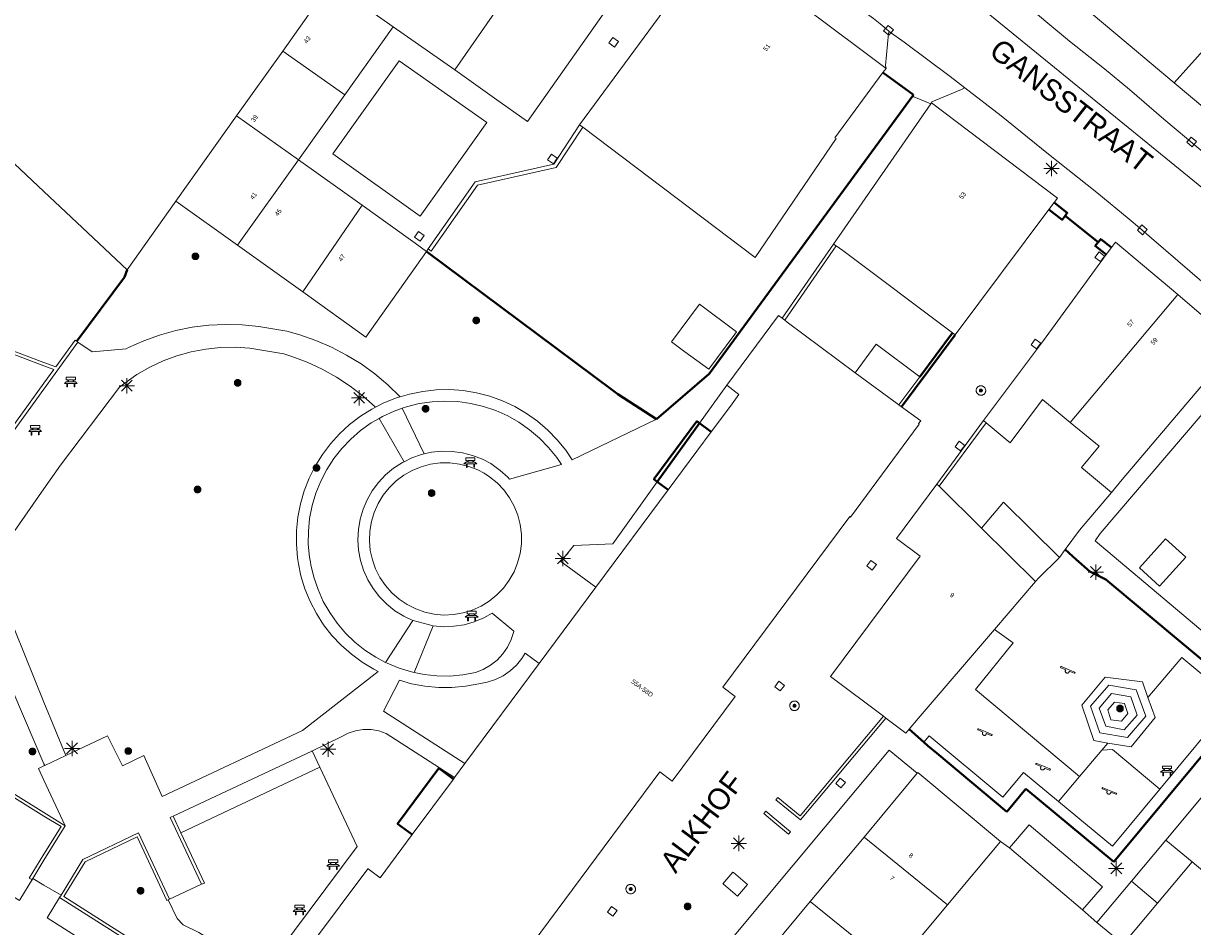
# Model space of a CAD drawing. Header units: metres. Extents: x 135779 to 137489, y 452643 to 455118.
# Tile 449 of 489: x 136999 to 137075, y 454649 to 454708. Entities that reach past the tile are written whole.
import ezdxf
from ezdxf.enums import TextEntityAlignment as Align

# ---------------------------------------------------------------- set-up
doc = ezdxf.new("R2010")
doc.units = ezdxf.units.M
doc.linetypes.add('DGN_Style_4', pattern=[89.853097, 44.898487, -22.449243, 0.056123, -22.449243])
for name, color, linetype, lineweight in [('KTop_BTD_Groenvoorziening', 62, 'Continuous', 13), ('KTop_BTD_Groenvoorziening_gras- en kruidachtigen', 62, 'Continuous', 13), ('KTop_BTD_Groenvoorziening_heesters', 62, 'Continuous', 13), ('KTop_GBI_Toegangstrap', 40, 'Continuous', 40), ('KTop_NAR_Huisnummer (t)', 7, 'Continuous', 13), ('KTop_NAR_Huisnummer tijdelijk (t)', 7, 'Continuous', 13), ('KTop_ORL_Weg_Straatnaam (t)', 7, 'Continuous', 13), ('KTop_OTD_Half verhard', 15, 'Continuous', 13), ('KTop_OTD_Open verharding', 15, 'Continuous', 13), ('KTop_PAL_Lichtmast', 40, 'Continuous', 13), ('KTop_PND_Grondvlaksituatie van BAG-pand [tachy]', 1, 'Continuous', 13), ('KTop_PND_Pandscheiding', 40, 'Continuous', 13), ('KTop_PUT_Inspectie- of rioolput', 15, 'Continuous', 13), ('KTop_PUT_Kolk', 15, 'Continuous', 13), ('KTop_SHD_Hek (l)', 15, 'DGN_Style_4', 40), ('KTop_SHD_Muur', 15, 'Continuous', 13), ('KTop_SHD_Muur (l)', 15, 'Continuous', 40), ('KTop_STM_Bank', 40, 'Continuous', 13), ('KTop_STM_Speelvoorziening', 40, 'Continuous', 13), ('KTop_VGO_Boom', 92, 'Continuous', 13), ('KTop_WGD_Rijbaan_Lokale weg', 251, 'Continuous', 13), ('KTop_WGD_Rijbaan_Lokale weg_toerit', 251, 'Continuous', 13), ('KTop_WGD_Voetpad', 251, 'Continuous', 13), ('KTop_WGD_Voetpad op trap', 251, 'Continuous', 13)]:
    doc.layers.add(name, color=color, linetype=linetype, lineweight=lineweight)
doc.styles.add('Style-ROVU', font='ROVU.shx')
doc.styles.add('Style-ROVUCURSIEF', font='ROVUCURSIEF.shx')

# ---------------------------------------------------------------- blocks, each defined once
blk = doc.blocks.new('PAL_Lichtmast')
at = {"layer": 'KTop_PAL_Lichtmast'}
for p, q in [((-0.354, -0.354), (0.354, 0.354)), ((0.354, -0.354), (-0.354, 0.354)), ((0, -0.5), (0, 0.5)), ((-0.5, 0), (0.5, 0))]:
    blk.add_line(p, q, dxfattribs=at)
blk = doc.blocks.new('PUT_Kolk')
at = {"layer": 'KTop_PUT_Kolk', "flags": 128}
blk.add_lwpolyline([(0.225, -0.225), (0.225, 0.225), (-0.225, 0.225), (-0.225, -0.225), (0.225, -0.225)], dxfattribs=at)
blk = doc.blocks.new('PUT_Inspectie-_of_rioolput')
at = {"layer": 'KTop_PUT_Inspectie- of rioolput', "flags": 128}
for points in [[(0.31, 0), (0.308, 0.032), (0.303, 0.064), (0.294, 0.095), (0.283, 0.126), (0.268, 0.155), (0.25, 0.182), (0.23, 0.207), (0.207, 0.23), (0.182, 0.25), (0.154, 0.268), (0.126, 0.283), (0.095, 0.294), (0.064, 0.303), (0.032, 0.308), (0, 0.309), (-0.032, 0.308), (-0.064, 0.303), (-0.096, 0.294), (-0.126, 0.283), (-0.155, 0.268), (-0.182, 0.25), (-0.207, 0.23), (-0.23, 0.207), (-0.25, 0.182), (-0.268, 0.154), (-0.283, 0.126), (-0.294, 0.095), (-0.303, 0.064), (-0.308, 0.032), (-0.309, 0), (-0.308, -0.032), (-0.303, -0.064), (-0.294, -0.096), (-0.283, -0.126), (-0.268, -0.155), (-0.25, -0.182), (-0.23, -0.207), (-0.207, -0.23), (-0.182, -0.25), (-0.155, -0.268), (-0.126, -0.283), (-0.096, -0.294), (-0.064, -0.303), (-0.032, -0.308), (0, -0.309), (0.032, -0.308), (0.064, -0.303), (0.095, -0.294), (0.126, -0.283), (0.155, -0.268), (0.182, -0.25), (0.207, -0.23), (0.23, -0.207), (0.25, -0.182), (0.268, -0.155), (0.283, -0.126), (0.294, -0.096), (0.303, -0.064), (0.308, -0.032), (0.31, 0)], [(0.095, 0), (0.094, 0.009), (0.092, 0.019), (0.09, 0.029), (0.086, 0.038), (0.082, 0.047), (0.076, 0.055), (0.07, 0.063), (0.063, 0.07), (0.055, 0.076), (0.047, 0.082), (0.038, 0.086), (0.029, 0.09), (0.019, 0.092), (0.009, 0.094), (0, 0.094), (-0.01, 0.094), (-0.02, 0.092), (-0.029, 0.09), (-0.039, 0.086), (-0.048, 0.082), (-0.056, 0.076), (-0.064, 0.07), (-0.071, 0.063), (-0.077, 0.055), (-0.082, 0.047), (-0.087, 0.038), (-0.09, 0.029), (-0.093, 0.019), (-0.094, 0.009), (-0.095, 0), (-0.094, -0.01), (-0.093, -0.02), (-0.09, -0.029), (-0.087, -0.039), (-0.082, -0.048), (-0.077, -0.056), (-0.071, -0.064), (-0.064, -0.071), (-0.056, -0.077), (-0.047, -0.082), (-0.039, -0.087), (-0.029, -0.09), (-0.02, -0.093), (-0.01, -0.094), (0, -0.095), (0.009, -0.094), (0.019, -0.093), (0.029, -0.09), (0.038, -0.087), (0.047, -0.082), (0.055, -0.077), (0.063, -0.071), (0.07, -0.064), (0.076, -0.056), (0.082, -0.047), (0.086, -0.039), (0.09, -0.029), (0.092, -0.02), (0.094, -0.01), (0.095, 0)], [(0.035, 0), (0.034, 0.003), (0.034, 0.007), (0.033, 0.01), (0.031, 0.014), (0.03, 0.017), (0.028, 0.02), (0.026, 0.023), (0.023, 0.026), (0.02, 0.028), (0.017, 0.03), (0.014, 0.031), (0.01, 0.033), (0.007, 0.034), (0.003, 0.034), (0, 0.034), (-0.004, 0.034), (-0.007, 0.034), (-0.011, 0.033), (-0.014, 0.031), (-0.018, 0.03), (-0.021, 0.028), (-0.023, 0.026), (-0.026, 0.023), (-0.028, 0.02), (-0.03, 0.017), (-0.032, 0.014), (-0.033, 0.01), (-0.034, 0.007), (-0.035, 0.003), (-0.035, 0), (-0.035, -0.004), (-0.034, -0.007), (-0.033, -0.011), (-0.032, -0.014), (-0.03, -0.018), (-0.028, -0.021), (-0.026, -0.023), (-0.023, -0.026), (-0.021, -0.028), (-0.017, -0.03), (-0.014, -0.032), (-0.011, -0.033), (-0.007, -0.034), (-0.004, -0.035), (0, -0.035), (0.003, -0.035), (0.007, -0.034), (0.01, -0.033), (0.014, -0.032), (0.017, -0.03), (0.02, -0.028), (0.023, -0.026), (0.026, -0.023), (0.028, -0.021), (0.03, -0.017), (0.031, -0.014), (0.033, -0.011), (0.034, -0.007), (0.034, -0.004), (0.035, 0)], [(0.01, 0.02), (0.007, 0.02), (0.005, 0.021), (0.003, 0.022), (0.001, 0.022), (-0.001, 0.022), (-0.004, 0.022), (-0.006, 0.021), (-0.008, 0.02), (-0.01, 0.019), (-0.012, 0.018), (-0.014, 0.017), (-0.016, 0.015), (-0.017, 0.013), (-0.019, 0.012), (-0.02, 0.009), (-0.021, 0.007), (-0.022, 0.005), (-0.022, 0.003), (-0.022, 0.001), (-0.022, -0.001), (-0.022, -0.004), (-0.022, -0.006), (-0.021, -0.008), (-0.02, -0.01), (-0.019, -0.012), (-0.017, -0.014), (-0.016, -0.016), (-0.014, -0.017), (-0.012, -0.019), (-0.01, -0.02), (-0.008, -0.021), (-0.006, -0.022), (-0.003, -0.022), (-0.001, -0.022), (0.001, -0.022), (0.003, -0.022), (0.005, -0.022), (0.008, -0.021), (0.01, -0.02), (0.012, -0.019), (0.014, -0.017), (0.015, -0.016), (0.017, -0.014), (0.018, -0.012), (0.02, -0.01), (0.02, -0.008), (0.021, -0.006), (0.022, -0.003), (0.022, -0.001), (0.022, 0.001), (0.022, 0.003), (0.021, 0.005), (0.02, 0.008), (0.019, 0.01), (0.018, 0.012), (0.017, 0.014), (0.015, 0.015), (0.013, 0.017), (0.012, 0.018), (0.01, 0.02)]]:
    blk.add_lwpolyline(points, dxfattribs=at)
blk = doc.blocks.new('STM_Speelvoorziening')
at = {"layer": 'KTop_STM_Speelvoorziening'}
for p, q in [((-0.456, 0.218), (-0.455, 0.222)), ((-0.456, 0.214), (-0.456, 0.218)), ((-0.456, 0.21), (-0.456, 0.214)), ((-0.455, 0.206), (-0.456, 0.21)), ((-0.455, 0.222), (-0.454, 0.226)), ((-0.454, 0.202), (-0.455, 0.206)), ((-0.454, 0.226), (-0.453, 0.23)), ((-0.453, 0.198), (-0.454, 0.202)), ((-0.453, 0.23), (-0.451, 0.234)), ((-0.451, 0.194), (-0.453, 0.198)), ((-0.451, 0.234), (-0.449, 0.237)), ((-0.449, 0.19), (-0.451, 0.194)), ((-0.449, 0.237), (-0.446, 0.24)), ((-0.446, 0.187), (-0.449, 0.19)), ((-0.446, 0.24), (-0.443, 0.243)), ((-0.443, 0.184), (-0.446, 0.187)), ((-0.443, 0.243), (-0.44, 0.246)), ((-0.44, 0.182), (-0.443, 0.184)), ((-0.44, 0.246), (-0.436, 0.248)), ((-0.436, 0.179), (-0.44, 0.182)), ((-0.436, 0.248), (-0.433, 0.25)), ((-0.433, 0.178), (-0.436, 0.179)), ((-0.433, 0.25), (-0.429, 0.251)), ((-0.109, 0.044), (-0.433, 0.178)), ((-0.429, 0.251), (-0.425, 0.253)), ((-0.425, 0.253), (-0.421, 0.253)), ((-0.421, 0.253), (-0.417, 0.253)), ((-0.417, 0.253), (-0.412, 0.253)), ((-0.412, 0.253), (-0.408, 0.253)), ((-0.408, 0.253), (-0.404, 0.251)), ((-0.404, 0.251), (-0.402, 0.251)), ((-0.402, 0.251), (0.031, 0.072)), ((-0.14, -0.007), (-0.135, 0.006)), ((-0.135, 0.006), (-0.129, 0.018)), ((-0.129, 0.018), (-0.122, 0.029)), ((-0.122, 0.029), (-0.114, 0.04)), ((-0.114, 0.04), (-0.109, 0.044)), ((0.031, 0.072), (0.464, -0.106)), ((-0.146, -0.033), (-0.144, -0.02)), ((-0.146, -0.047), (-0.146, -0.033)), ((-0.146, -0.06), (-0.146, -0.047)), ((-0.144, -0.073), (-0.146, -0.06)), ((-0.144, -0.02), (-0.14, -0.007)), ((-0.14, -0.086), (-0.144, -0.073)), ((-0.135, -0.099), (-0.14, -0.086)), ((-0.129, -0.111), (-0.135, -0.099)), ((-0.122, -0.122), (-0.129, -0.111)), ((-0.114, -0.133), (-0.122, -0.122)), ((-0.104, -0.143), (-0.114, -0.133)), ((-0.093, -0.151), (-0.104, -0.143)), ((-0.082, -0.158), (-0.093, -0.151)), ((-0.07, -0.164), (-0.082, -0.158)), ((-0.057, -0.169), (-0.07, -0.164)), ((-0.044, -0.172), (-0.057, -0.169)), ((-0.031, -0.174), (-0.044, -0.172)), ((-0.017, -0.175), (-0.031, -0.174)), ((-0.004, -0.174), (-0.017, -0.175)), ((0.009, -0.172), (-0.004, -0.174)), ((0.022, -0.169), (0.009, -0.172)), ((0.035, -0.164), (0.022, -0.169)), ((0.047, -0.158), (0.035, -0.164)), ((0.058, -0.151), (0.047, -0.158)), ((0.069, -0.143), (0.058, -0.151)), ((0.078, -0.133), (0.069, -0.143)), ((0.086, -0.122), (0.078, -0.133)), ((0.094, -0.111), (0.086, -0.122)), ((0.1, -0.099), (0.094, -0.111)), ((0.105, -0.086), (0.1, -0.099)), ((0.108, -0.073), (0.105, -0.086)), ((0.11, -0.06), (0.108, -0.073)), ((0.112, -0.046), (0.11, -0.06)), ((0.434, -0.179), (0.112, -0.046)), ((0.439, -0.18), (0.434, -0.179)), ((0.443, -0.181), (0.439, -0.18)), ((0.447, -0.181), (0.443, -0.181)), ((0.451, -0.181), (0.447, -0.181)), ((0.455, -0.18), (0.451, -0.181)), ((0.459, -0.179), (0.455, -0.18)), ((0.463, -0.178), (0.459, -0.179)), ((0.467, -0.176), (0.463, -0.178)), ((0.464, -0.106), (0.467, -0.107)), ((0.467, -0.107), (0.47, -0.11)), ((0.47, -0.174), (0.467, -0.176)), ((0.47, -0.11), (0.474, -0.112)), ((0.474, -0.171), (0.47, -0.174)), ((0.474, -0.112), (0.477, -0.115)), ((0.477, -0.168), (0.474, -0.171)), ((0.477, -0.115), (0.479, -0.118)), ((0.479, -0.165), (0.477, -0.168)), ((0.479, -0.118), (0.481, -0.122)), ((0.481, -0.161), (0.479, -0.165)), ((0.481, -0.122), (0.483, -0.125)), ((0.483, -0.158), (0.481, -0.161)), ((0.483, -0.125), (0.485, -0.129)), ((0.485, -0.154), (0.483, -0.158)), ((0.485, -0.129), (0.486, -0.133)), ((0.486, -0.15), (0.485, -0.154)), ((0.486, -0.133), (0.486, -0.138)), ((0.486, -0.138), (0.487, -0.142)), ((0.487, -0.142), (0.486, -0.146)), ((0.486, -0.146), (0.486, -0.15))]:
    blk.add_line(p, q, dxfattribs=at)
blk = doc.blocks.new('STM_Bank')
at = {"layer": 'KTop_STM_Bank'}
for p, q in [((-0.416, -0.089), (-0.298, 0.019)), ((-0.298, 0.314), (0.298, 0.314)), ((-0.298, 0.143), (-0.298, 0.314)), ((-0.2, 0.143), (-0.298, 0.143)), ((-0.298, 0.019), (-0.2, 0.019)), ((-0.2, 0.019), (-0.2, 0.143)), ((0.157, 0.143), (-0.154, 0.143)), ((-0.154, 0.143), (-0.154, 0.019)), ((-0.154, 0.019), (0.157, 0.019)), ((0.157, 0.019), (0.157, 0.143)), ((0.298, 0.143), (0.203, 0.143)), ((0.203, 0.143), (0.203, 0.019)), ((0.203, 0.019), (0.298, 0.019)), ((0.298, 0.314), (0.298, 0.143)), ((0.298, 0.019), (0.416, -0.089)), ((-0.259, -0.089), (-0.416, -0.089)), ((-0.259, -0.315), (-0.259, -0.089)), ((-0.213, -0.315), (-0.259, -0.315)), ((0.216, -0.089), (-0.213, -0.089)), ((-0.213, -0.089), (-0.213, -0.315)), ((0.216, -0.305), (0.216, -0.089)), ((0.259, -0.305), (0.216, -0.305)), ((0.416, -0.089), (0.259, -0.089)), ((0.259, -0.089), (0.259, -0.305))]:
    blk.add_line(p, q, dxfattribs=at)
blk = doc.blocks.new('VGO_Boom')
at = {"layer": 'KTop_VGO_Boom', "flags": 128}
for points in [[(0.215, 0), (0.214, 0.022), (0.21, 0.045), (0.204, 0.066), (0.196, 0.087), (0.186, 0.108), (0.174, 0.126), (0.16, 0.144), (0.144, 0.16), (0.126, 0.174), (0.107, 0.186), (0.087, 0.196), (0.066, 0.204), (0.045, 0.21), (0.022, 0.214), (-0.001, 0.215), (-0.023, 0.214), (-0.045, 0.21), (-0.067, 0.204), (-0.088, 0.196), (-0.108, 0.186), (-0.127, 0.174), (-0.144, 0.16), (-0.16, 0.144), (-0.174, 0.126), (-0.187, 0.107), (-0.197, 0.087), (-0.205, 0.066), (-0.211, 0.045), (-0.214, 0.022), (-0.215, -0.001), (-0.214, -0.023), (-0.211, -0.045), (-0.205, -0.067), (-0.197, -0.088), (-0.187, -0.108), (-0.174, -0.127), (-0.16, -0.144), (-0.144, -0.16), (-0.127, -0.174), (-0.108, -0.187), (-0.088, -0.197), (-0.067, -0.205), (-0.045, -0.211), (-0.023, -0.214), (0, -0.215), (0.022, -0.214), (0.045, -0.211), (0.066, -0.205), (0.087, -0.197), (0.108, -0.187), (0.126, -0.174), (0.144, -0.16), (0.16, -0.144), (0.174, -0.127), (0.186, -0.108), (0.196, -0.088), (0.204, -0.067), (0.21, -0.045), (0.214, -0.023), (0.215, -0.001)], [(0.155, 0), (0.154, 0.016), (0.152, 0.032), (0.147, 0.048), (0.142, 0.063), (0.134, 0.078), (0.125, 0.091), (0.115, 0.104), (0.104, 0.115), (0.091, 0.125), (0.077, 0.134), (0.063, 0.142), (0.048, 0.147), (0.032, 0.152), (0.016, 0.154), (-0.001, 0.155), (-0.017, 0.154), (-0.033, 0.152), (-0.048, 0.147), (-0.064, 0.142), (-0.078, 0.134), (-0.092, 0.125), (-0.104, 0.115), (-0.116, 0.104), (-0.126, 0.091), (-0.135, 0.077), (-0.142, 0.063), (-0.148, 0.048), (-0.152, 0.032), (-0.155, 0.016), (-0.155, -0.001), (-0.155, -0.017), (-0.152, -0.033), (-0.148, -0.048), (-0.142, -0.064), (-0.135, -0.078), (-0.126, -0.092), (-0.116, -0.104), (-0.104, -0.116), (-0.092, -0.126), (-0.078, -0.135), (-0.064, -0.142), (-0.048, -0.148), (-0.033, -0.152), (-0.017, -0.155), (0, -0.155), (0.016, -0.155), (0.032, -0.152), (0.048, -0.148), (0.063, -0.142), (0.078, -0.135), (0.091, -0.126), (0.104, -0.116), (0.115, -0.104), (0.125, -0.092), (0.134, -0.078), (0.142, -0.064), (0.147, -0.048), (0.152, -0.033), (0.154, -0.017), (0.155, -0.001)], [(0.095, 0), (0.094, 0.01), (0.093, 0.02), (0.09, 0.029), (0.087, 0.039), (0.082, 0.048), (0.077, 0.056), (0.071, 0.064), (0.064, 0.071), (0.056, 0.077), (0.047, 0.082), (0.039, 0.087), (0.029, 0.09), (0.02, 0.093), (0.01, 0.094), (-0.001, 0.095), (-0.01, 0.094), (-0.02, 0.093), (-0.03, 0.09), (-0.039, 0.087), (-0.048, 0.082), (-0.056, 0.077), (-0.064, 0.071), (-0.071, 0.064), (-0.077, 0.056), (-0.083, 0.047), (-0.087, 0.039), (-0.091, 0.029), (-0.093, 0.02), (-0.095, 0.01), (-0.095, -0.001), (-0.095, -0.01), (-0.093, -0.02), (-0.091, -0.03), (-0.087, -0.039), (-0.083, -0.048), (-0.077, -0.056), (-0.071, -0.064), (-0.064, -0.071), (-0.056, -0.077), (-0.048, -0.083), (-0.039, -0.087), (-0.03, -0.091), (-0.02, -0.093), (-0.01, -0.095), (0, -0.095), (0.01, -0.095), (0.02, -0.093), (0.029, -0.091), (0.039, -0.087), (0.048, -0.083), (0.056, -0.077), (0.064, -0.071), (0.071, -0.064), (0.077, -0.056), (0.082, -0.048), (0.087, -0.039), (0.09, -0.03), (0.093, -0.02), (0.094, -0.01), (0.095, -0.001)], [(0.035, 0), (0.035, 0.004), (0.034, 0.007), (0.033, 0.011), (0.032, 0.014), (0.03, 0.018), (0.028, 0.021), (0.026, 0.023), (0.023, 0.026), (0.021, 0.028), (0.017, 0.03), (0.014, 0.032), (0.011, 0.033), (0.007, 0.034), (0.004, 0.035), (-0.001, 0.035), (-0.004, 0.035), (-0.008, 0.034), (-0.011, 0.033), (-0.015, 0.032), (-0.018, 0.03), (-0.021, 0.028), (-0.024, 0.026), (-0.027, 0.023), (-0.029, 0.021), (-0.031, 0.017), (-0.032, 0.014), (-0.034, 0.011), (-0.035, 0.007), (-0.035, 0.004), (-0.035, -0.001), (-0.035, -0.004), (-0.035, -0.008), (-0.034, -0.011), (-0.032, -0.015), (-0.031, -0.018), (-0.029, -0.021), (-0.027, -0.024), (-0.024, -0.027), (-0.021, -0.029), (-0.018, -0.031), (-0.015, -0.032), (-0.011, -0.034), (-0.008, -0.035), (-0.004, -0.035), (0, -0.035), (0.004, -0.035), (0.007, -0.035), (0.011, -0.034), (0.014, -0.032), (0.018, -0.031), (0.021, -0.029), (0.023, -0.027), (0.026, -0.024), (0.028, -0.021), (0.03, -0.018), (0.032, -0.015), (0.033, -0.011), (0.034, -0.008), (0.035, -0.004), (0.035, 0)]]:
    blk.add_lwpolyline(points, dxfattribs=at)

msp = doc.modelspace()

# ---------------------------------------------------------------- linework, layer by layer
at = {"layer": 'KTop_BTD_Groenvoorziening', "flags": 128}
for points in [[(137002.14, 454686.968), (137005.24, 454691.14), (137005.41, 454691.62)], [(137008.094, 454650.622), (137008.66, 454649.42), (137009.07, 454649.01), (137010.07, 454648.5), (137014.27, 454645.89), (137020.38, 454654.1), (137017.958, 454659.259)]]:
    msp.add_lwpolyline(points, dxfattribs=at)
at = {"layer": 'KTop_BTD_Groenvoorziening_gras- en kruidachtigen', "flags": 128}
msp.add_lwpolyline([(137066.479, 454673.418), (137066.111, 454672.91)], dxfattribs=at)
at = {"layer": 'KTop_BTD_Groenvoorziening_heesters', "flags": 128}
msp.add_lwpolyline([(137039.88, 454681.91), (137037.35, 454683.54), (137037.01, 454683.8), (137024.91, 454692.82)], dxfattribs=at)
at = {"layer": 'KTop_GBI_Toegangstrap', "flags": 128}
for points in [[(137042.672, 454681.644), (137042.503, 454681.77), (137039.7, 454677.996), (137039.923, 454677.83)], [(137039.923, 454677.83), (137042.672, 454681.644)], [(137043.434, 454681.078), (137042.672, 454681.644)], [(137040.631, 454677.303), (137039.923, 454677.83)], [(137023.973, 454654.869), (137023.02, 454655.576), (137025.704, 454659.189), (137026.656, 454658.482)]]:
    msp.add_lwpolyline(points, dxfattribs=at)
at = {"layer": 'KTop_OTD_Half verhard', "flags": 128}
for points in [[(137002.21, 454686.92), (137003.14, 454686.29), (137005.34, 454686.49), (137005.498, 454686.568), (137006.495, 454687.01), (137007.522, 454687.377), (137008.573, 454687.668), (137009.643, 454687.881), (137010.725, 454688.016), (137011.814, 454688.07), (137012.904, 454688.045), (137013.99, 454687.94), (137015.8, 454687.63), (137016.658, 454687.392), (137017.703, 454687.027), (137018.719, 454686.587), (137019.701, 454686.075), (137020.643, 454685.494), (137021.54, 454684.846), (137022.389, 454684.136), (137023.191, 454683.359)], [(137021.575, 454682.676), (137020.776, 454683.397), (137019.933, 454684.05), (137019.043, 454684.639), (137018.111, 454685.159), (137017.143, 454685.608), (137016.145, 454685.983), (137015.61, 454686.15), (137013.41, 454686.53), (137012.45, 454686.588), (137011.488, 454686.566), (137010.531, 454686.464), (137009.586, 454686.283), (137008.659, 454686.025), (137007.757, 454685.69), (137006.886, 454685.281), (137006.052, 454684.802), (137005.26, 454684.255), (137004.91, 454683.98), (137001.07, 454678.91), (137000, 454677.38), (136997.16, 454673.32)], [(137023.323, 454682.615), (137024.759, 454679.642)], [(137023.44, 454679.134), (137021.821, 454681.957)], [(137000.045, 454659.371), (137000, 454659.476), (136993.97, 454673.51), (136994.61, 454674.53), (136993.828, 454675.161)], [(136996.82, 454671.3), (137000, 454663.492), (137001.415, 454660.016)], [(137022.239, 454666.068), (137024.014, 454668.806)], [(137025.326, 454668.45), (137024.106, 454665.414)]]:
    msp.add_lwpolyline(points, dxfattribs=at)
at = {"layer": 'KTop_OTD_Open verharding', "flags": 128}
for points in [[(137061.866, 454668.218), (137063.091, 454667.341), (137060.641, 454664.311), (137067.415, 454658.658)], [(137071.861, 454663.791), (137074.071, 454666.401), (137077.431, 454663.601), (137072.626, 454657.82)], [(137069.25, 454660.814), (137068.331, 454661.001), (137067.551, 454663.301), (137069.071, 454665.121), (137071.511, 454664.811), (137071.861, 454663.791)], [(137068.741, 454661.501), (137068.121, 454663.221), (137069.311, 454664.601), (137071.101, 454664.281), (137071.721, 454662.571), (137070.541, 454661.181), (137068.741, 454661.501)], [(137069.121, 454661.921), (137070.311, 454661.681), (137071.171, 454662.651), (137070.741, 454663.831), (137069.501, 454664.061), (137068.681, 454663.101), (137069.121, 454661.921)], [(137071.861, 454663.791), (137072.331, 454662.491), (137070.765, 454660.587), (137069.25, 454660.814)], [(137070.141, 454662.241), (137069.451, 454662.336), (137069.241, 454662.981), (137069.691, 454663.481), (137070.331, 454663.411), (137070.561, 454662.761), (137070.141, 454662.241)], [(137066.041, 454657.03), (137063.761, 454658.921), (137062.411, 454657.311), (137057.611, 454661.301), (137057.276, 454660.876)], [(137068.86, 454660.369), (137069.25, 454660.814)], [(137067.415, 454658.658), (137068.86, 454660.369)], [(137068.86, 454660.369), (137069.564, 454660.416), (137072.626, 454657.82)], [(137067.415, 454658.658), (137066.041, 454657.03)], [(137072.626, 454657.82), (137069.551, 454654.121), (137066.041, 454657.03)]]:
    msp.add_lwpolyline(points, dxfattribs=at)
at = {"layer": 'KTop_PND_Grondvlaksituatie van BAG-pand [tachy]', "flags": 128}
for points in [[(137026.734, 454704.636), (137029.337, 454702.786), (137031.481, 454701.27), (137041.06, 454714.89)], [(137043.62, 454713.13), (137040.344, 454708.49), (137034.87, 454701.051)], [(137054.82, 454704.73), (137053.18, 454705.96), (137043.658, 454713.102)], [(137022.739, 454707.424), (137019.746, 454709.565), (137019.015, 454710.082), (137018.72, 454710.29)], [(137066.558, 454709.678), (137070.585, 454706.3), (137073.576, 454703.79)], [(137005.41, 454691.62), (137002.86, 454694.03), (137000, 454696.715), (136992.72, 454703.55), (136995.103, 454708.908)], [(137029.53, 454708.623), (137026.734, 454704.636)], [(137019.586, 454703.005), (137022.739, 454707.424)], [(137054.616, 454704.454), (137054.82, 454704.73)], [(137035.07, 454700.9), (137046.3, 454692.42), (137051.57, 454700.16), (137051.48, 454700.22), (137054.616, 454704.454)], [(137073.576, 454703.79), (137077.424, 454700.561)], [(137016.577, 454698.788), (137019.586, 454703.005)], [(137057.735, 454702.43), (137051.39, 454693.3)], [(137057.77, 454702.48), (137057.735, 454702.43)], [(137065.754, 454696.004), (137065.97, 454696.28), (137057.77, 454702.48)], [(137035.07, 454700.9), (137034.87, 454701.051)], [(137020.717, 454695.834), (137016.577, 454698.788)], [(137008.58, 454696.09), (137005.41, 454691.62)], [(137012.596, 454693.217), (137008.58, 454696.09)], [(137024.91, 454692.82), (137024.171, 454693.349), (137022.556, 454694.504), (137020.717, 454695.834)], [(137059.307, 454687.395), (137065.404, 454695.555)], [(137065.404, 454695.555), (137065.754, 454696.004)], [(137016.841, 454690.18), (137012.596, 454693.217)], [(137051.574, 454693.172), (137051.39, 454693.3)], [(137073.809, 454690.01), (137069.741, 454693.431), (137069.482, 454693.077)], [(137024.91, 454692.82), (137020.95, 454687.24), (137016.841, 454690.18)], [(137051.574, 454693.172), (137051.996, 454692.879), (137059.137, 454687.521), (137059.307, 454687.395)], [(137069.15, 454692.622), (137065.058, 454687.023), (137061.15, 454681.813)], [(137069.482, 454693.077), (137069.15, 454692.622)], [(137069.488, 454677.139), (137070.192, 454677.969), (137077.632, 454686.739), (137073.809, 454690.01)], [(137041.723, 454686.282), (137043.281, 454685.159), (137044.962, 454687.439), (137045.079, 454687.596), (137042.662, 454689.391), (137040.841, 454686.937), (137041.723, 454686.282)], [(137048.043, 454688.474), (137047.82, 454688.64), (137044.455, 454684.106)], [(137048.043, 454688.474), (137048.228, 454688.337)], [(137052.81, 454684.919), (137048.387, 454688.219), (137048.228, 454688.337)], [(137055.638, 454682.833), (137057.009, 454684.661), (137054.172, 454686.775), (137052.81, 454684.919)], [(137044.455, 454684.106), (137045.24, 454683.51), (137044.682, 454682.758), (137043.434, 454681.078)], [(137024.208, 454636.678), (137027.85, 454641.56), (137027.47, 454641.85), (137031.89, 454647.8), (137031.84, 454647.84), (137040.09, 454658.95), (137040.9, 454658.34), (137045, 454663.86), (137044.19, 454664.46), (137052.46, 454675.56), (137052.51, 454675.52), (137056.98, 454681.58), (137056.93, 454681.62), (137057.08, 454681.79), (137055.817, 454682.704)], [(137055.817, 454682.704), (137055.638, 454682.833)], [(137061.323, 454681.669), (137062.903, 454680.356), (137065.007, 454683.178), (137066.807, 454681.69)], [(137061.323, 454681.669), (137061.15, 454681.813)], [(137040.631, 454677.303), (137043.434, 454681.078)], [(137066.807, 454681.69), (137068.683, 454680.143), (137067.534, 454678.76), (137069.488, 454677.139)], [(137035.93, 454670.971), (137040.631, 454677.303)], [(137058.113, 454677.681), (137055.49, 454674.138), (137057.025, 454672.997), (137051.205, 454665.148), (137054.641, 454662.568)], [(137058.113, 454677.681), (137058.28, 454677.54)], [(137061.026, 454674.821), (137058.28, 454677.54)], [(137066.111, 454672.91), (137062.464, 454676.507), (137061.026, 454674.821)], [(137072.621, 454671.041), (137074.321, 454672.921), (137073.006, 454674.106), (137071.306, 454672.226), (137072.621, 454671.041)], [(137066.111, 454672.91), (137064.735, 454671.562), (137064.543, 454671.339)], [(137064.543, 454671.339), (137061.866, 454668.218)], [(137035.93, 454670.971), (137032.237, 454665.998)], [(137061.866, 454668.218), (137056.904, 454662.434), (137056.32, 454661.722)], [(137027.404, 454659.489), (137032.237, 454665.998)], [(137054.801, 454662.448), (137054.641, 454662.568)], [(137054.801, 454662.448), (137056.11, 454661.465), (137056.32, 454661.722)], [(137078.798, 454661.42), (137073.031, 454654.519)], [(137027.404, 454659.489), (137026.727, 454658.578)], [(137023.973, 454654.869), (137026.656, 454658.482)], [(137026.656, 454658.482), (137026.727, 454658.578)], [(137056.85, 454658.862), (137053.386, 454654.711)], [(137062.261, 454654.431), (137056.891, 454658.911), (137056.85, 454658.862)], [(137067.611, 454649.971), (137068.901, 454651.471), (137064.131, 454655.501), (137062.841, 454654.001)], [(137017.487, 454647.823), (137021.08, 454652.65), (137021.097, 454652.637), (137021.88, 454652.05), (137021.886, 454652.058), (137023.973, 454654.869)], [(137053.386, 454654.711), (137049.879, 454650.507)], [(137058.822, 454650.309), (137062.261, 454654.431)], [(137073.031, 454654.519), (137070.787, 454651.834)], [(137062.841, 454654.001), (137067.611, 454649.971)], [(137074.735, 454653.095), (137078.072, 454650.311), (137081.893, 454654.244), (137083.604, 454652.726), (137086.768, 454649.919), (137084.935, 454647.852)], [(137072.492, 454650.409), (137074.735, 454653.095)], [(137070.787, 454651.834), (137068.543, 454649.148)], [(137049.879, 454650.507), (137046.372, 454646.303)], [(137055.315, 454646.105), (137058.822, 454650.309)], [(137068.543, 454649.148), (137070.255, 454647.731), (137072.492, 454650.409)]]:
    msp.add_lwpolyline(points, dxfattribs=at)
at = {"layer": 'KTop_PND_Pandscheiding', "flags": 128}
for points in [[(137073.576, 454703.79), (137081.36, 454712.48)], [(137018.72, 454710.29), (137017.75, 454708.94), (137015.548, 454705.845)], [(137012.541, 454701.636), (137015.548, 454705.845)], [(137015.548, 454705.845), (137019.586, 454703.005)], [(137008.58, 454696.09), (137012.541, 454701.636)], [(137016.577, 454698.788), (137012.541, 454701.636)], [(137016.577, 454698.788), (137012.596, 454693.217)], [(137016.841, 454690.18), (137020.717, 454695.834)], [(137066.807, 454681.69), (137073.809, 454690.01)], [(137052.81, 454684.919), (137055.638, 454682.833)], [(137064.543, 454671.339), (137061.026, 454674.821)], [(137053.386, 454654.711), (137058.822, 454650.309)], [(137074.735, 454653.095), (137073.031, 454654.519)], [(137070.787, 454651.834), (137072.492, 454650.409)], [(137055.315, 454646.105), (137049.879, 454650.507)]]:
    msp.add_lwpolyline(points, dxfattribs=at)
at = {"layer": 'KTop_SHD_Hek (l)', "flags": 128}
for points in [[(137039.88, 454681.91), (137043.29, 454684.85), (137056.6, 454703), (137054.616, 454704.454)], [(137068.627, 454693.417), (137066.471, 454695.133)], [(137024.91, 454692.82), (137037.01, 454683.8), (137037.35, 454683.54), (137039.88, 454681.91)], [(137002.14, 454686.968), (137005.24, 454691.14), (137005.41, 454691.62)], [(137067.201, 454672.761), (137066.479, 454673.418)], [(137067.201, 454672.761), (137068.071, 454671.981)], [(137069.13, 454671.472), (137068.071, 454671.981)], [(137058.117, 454660.16), (137062.671, 454656.351), (137063.921, 454657.851), (137069.641, 454653.101), (137078.431, 454663.681), (137069.13, 454671.472)], [(137057.276, 454660.876), (137056.32, 454661.722)], [(137057.541, 454660.641), (137057.276, 454660.876)], [(137057.541, 454660.641), (137058.117, 454660.16)]]:
    msp.add_lwpolyline(points, dxfattribs=at)
at = {"layer": 'KTop_SHD_Muur', "flags": 128}
for points in [[(137034.87, 454701.051), (137033.187, 454698.502), (137028.071, 454697.353), (137025, 454692.99)], [(137025, 454692.99), (137025.2, 454692.84), (137028.22, 454697.13), (137033.34, 454698.28), (137035.07, 454700.9)], [(137051.39, 454693.3), (137048.043, 454688.474)], [(137048.228, 454688.337), (137051.574, 454693.172)], [(136995.776, 454687.184), (137000, 454685.599), (137000.765, 454685.312), (137002.02, 454687.05), (137002.14, 454686.968)], [(136995.698, 454686.99), (137000, 454685.375), (137000.638, 454685.136), (137000, 454684.253), (136993.525, 454675.286), (136993.234, 454675.469), (136989.842, 454670.073), (136989.946, 454670.006), (136989.351, 454669.007)], [(136993.828, 454675.161), (136997.739, 454680.592), (136997.674, 454680.638), (137000, 454683.859), (137002.21, 454686.92)], [(137002.14, 454686.968), (137002.21, 454686.92)], [(137061.15, 454681.813), (137058.113, 454677.681)], [(137058.28, 454677.54), (137061.323, 454681.669)], [(136999.269, 454652.019), (136999.22, 454651.94), (136999.04, 454652.04), (137000, 454653.594), (137001.11, 454655.39), (137000, 454656.081), (136986.669, 454664.379)], [(136986.778, 454664.534), (137000, 454656.314), (137001.215, 454655.559), (137001.39, 454655.45)], [(137054.641, 454662.568), (137049.231, 454656.101), (137047.771, 454657.291), (137047.651, 454657.131), (137049.251, 454655.821), (137054.801, 454662.448)], [(137008.4, 454656.06), (137008.302, 454656.016), (137008.22, 454655.98), (137010.26, 454651.64)], [(137008.905, 454654.986), (137008.4, 454656.06)], [(137048.471, 454654.891), (137048.599, 454655.044), (137046.991, 454656.391), (137046.863, 454656.238), (137047.583, 454655.635), (137048.471, 454654.891)], [(136999.269, 454652.019), (137000, 454653.202), (137001.39, 454655.45)], [(137008.18, 454650.66), (137006.151, 454654.979), (137002.54, 454653.26), (137001.112, 454650.931)], [(137008.094, 454650.622), (137008, 454650.58), (137006.057, 454654.716), (137002.68, 454653.1), (137001.3, 454650.84), (137013.818, 454642.893), (137013.86, 454642.95)], [(137008.905, 454654.986), (137010.44, 454651.72), (137010.26, 454651.64)], [(137001.112, 454650.931), (137001.02, 454650.78)], [(137014.017, 454642.85), (137013.88, 454642.63), (137001.02, 454650.78)], [(137008.18, 454650.66), (137008.094, 454650.622)]]:
    msp.add_lwpolyline(points, dxfattribs=at)
at = {"layer": 'KTop_SHD_Muur (l)', "flags": 128}
for points in [[(137065.404, 454695.555), (137066.283, 454694.883), (137066.471, 454695.133)], [(137065.754, 454696.004), (137066.613, 454695.32), (137066.471, 454695.133)], [(137069.15, 454692.622), (137068.437, 454693.171), (137068.627, 454693.417)], [(137069.482, 454693.077), (137068.787, 454693.623), (137068.627, 454693.417)], [(137055.817, 454682.704), (137059.307, 454687.395)], [(137057.009, 454684.661), (137059.137, 454687.521)]]:
    msp.add_lwpolyline(points, dxfattribs=at)
at = {"layer": 'KTop_WGD_Rijbaan_Lokale weg', "flags": 128}
for points in [[(137044.995, 454714.358), (137048.084, 454712.202), (137049.087, 454711.528), (137050.7, 454710.358), (137052.345, 454709.147), (137054.006, 454707.98), (137054.433, 454707.62), (137054.823, 454707.292), (137055.014, 454707.131)], [(137060.498, 454711.309), (137059.456, 454709.947), (137077.242, 454695.461)], [(137059.936, 454703.459), (137058.991, 454704.191), (137055.991, 454706.431), (137055.014, 454707.131)], [(137059.936, 454703.459), (137062.305, 454701.634), (137065.391, 454699.144), (137068.537, 454696.647), (137070.63, 454694.921), (137071.309, 454694.345), (137077.872, 454688.715), (137078.491, 454688.163), (137081.54, 454685.429), (137082.33, 454684.795), (137083.365, 454683.831), (137084.244, 454683.036), (137085.116, 454682.233), (137085.979, 454681.421), (137086.835, 454680.601), (137087.682, 454679.773), (137088.563, 454678.912), (137091.211, 454676.291), (137092.561, 454674.911), (137095.378, 454671.957)], [(136983.888, 454658.505), (136985.681, 454657.644), (136988.828, 454656.043), (136991.938, 454654.372), (136995.01, 454652.63), (136995.766, 454652.187), (136998.405, 454650.588), (136998.43, 454650.63), (136999.269, 454652.019)], [(137001.112, 454650.931), (137000, 454651.588), (136999.269, 454652.019)], [(137001.02, 454650.78), (137000.203, 454649.453), (137010.264, 454643.082)]]:
    msp.add_lwpolyline(points, dxfattribs=at)
at = {"layer": 'KTop_WGD_Rijbaan_Lokale weg_toerit', "flags": 128}
msp.add_lwpolyline([(137054.616, 454704.454), (137056.6, 454703), (137056.556, 454702.941)], dxfattribs=at)
at = {"layer": 'KTop_WGD_Voetpad', "flags": 128}
for points in [[(137077.242, 454695.461), (137077.17, 454695.6), (137077.145, 454695.756), (137077.172, 454695.911), (137077.247, 454696.049), (137078.07, 454697.057), (137075.17, 454699.509), (137072.9, 454701.427), (137070.665, 454703.357), (137069.032, 454704.692), (137066.762, 454706.5), (137065.214, 454707.774), (137063.694, 454709.049), (137062.465, 454709.918), (137060.498, 454711.309)], [(137026.734, 454704.636), (137022.739, 454707.424)], [(137055.014, 454707.131), (137054.975, 454707.008), (137054.784, 454704.92), (137054.82, 454704.73)], [(137024.483, 454695.112), (137028.833, 454701.209), (137023.126, 454705.212), (137018.808, 454699.161), (137024.483, 454695.112)], [(137057.77, 454702.48), (137057.795, 454702.553), (137059.723, 454703.351), (137059.923, 454703.452), (137059.936, 454703.459)], [(137056.556, 454702.941), (137043.29, 454684.85), (137039.88, 454681.91)], [(137056.556, 454702.941), (137056.633, 454702.883), (137057.735, 454702.43)], [(137065.754, 454696.004), (137066.613, 454695.32), (137066.471, 454695.133), (137066.283, 454694.883), (137065.404, 454695.555)], [(137069.15, 454692.622), (137068.437, 454693.171), (137068.627, 454693.417), (137068.787, 454693.623), (137069.482, 454693.077)], [(137024.91, 454692.82), (137025, 454692.99)], [(137059.307, 454687.395), (137055.817, 454682.704)], [(137078.798, 454661.42), (137078.646, 454661.549), (137080.544, 454663.786), (137068.421, 454673.981), (137068.751, 454674.471), (137078.581, 454685.961), (137080.808, 454683.896)], [(137042.672, 454681.644), (137044.455, 454684.106)], [(137021.575, 454682.676), (137022.128, 454682.958), (137022.947, 454683.286), (137023.191, 454683.359)], [(137023.191, 454683.359), (137023.792, 454683.538), (137024.656, 454683.713), (137025.533, 454683.808), (137026.414, 454683.824), (137027.294, 454683.76), (137028.164, 454683.616), (137029.017, 454683.394), (137029.847, 454683.096), (137030.646, 454682.724), (137031.408, 454682.281), (137032.127, 454681.77), (137032.797, 454681.197), (137033.412, 454680.565), (137033.968, 454679.881), (137034.39, 454679.26), (137039.88, 454681.91)], [(137001.415, 454660.016), (137004.14, 454661.3), (137005.11, 454659.35), (137006.5, 454660.02), (137007.702, 454657.35), (137016.82, 454661.65), (137021.759, 454665.484), (137021.471, 454665.625), (137020.717, 454666.082), (137020.009, 454666.605), (137019.351, 454667.19), (137018.748, 454667.832), (137018.206, 454668.526), (137017.73, 454669.267), (137017.322, 454670.047), (137016.988, 454670.862), (137016.728, 454671.703), (137016.56, 454672.48), (137016.5, 454672.89), (137016.43, 454673.769), (137016.439, 454674.651), (137016.528, 454675.528), (137016.697, 454676.393), (137016.943, 454677.24), (137017.265, 454678.061), (137017.66, 454678.849), (137018.125, 454679.598), (137018.655, 454680.303), (137019.247, 454680.956), (137019.896, 454681.553), (137020.597, 454682.088), (137021.343, 454682.558), (137021.575, 454682.676)], [(137023.323, 454682.615), (137022.803, 454682.433), (137022.034, 454682.08), (137021.821, 454681.957)], [(137024.759, 454679.642), (137025.233, 454679.748), (137025.906, 454679.817), (137026.581, 454679.805), (137027.251, 454679.713), (137027.905, 454679.544), (137028.535, 454679.298), (137029.08, 454679.01), (137029.695, 454678.573), (137030.196, 454678.119), (137030.301, 454677.998), (137033.68, 454678.96), (137033.377, 454679.403), (137032.847, 454680.062), (137032.257, 454680.669), (137031.613, 454681.217), (137030.919, 454681.701), (137030.184, 454682.118), (137029.411, 454682.464), (137028.61, 454682.735), (137027.787, 454682.929), (137026.949, 454683.045), (137026.104, 454683.081), (137025.259, 454683.037), (137024.423, 454682.914), (137023.601, 454682.712), (137023.323, 454682.615)], [(137021.821, 454681.957), (137021.302, 454681.657), (137020.613, 454681.166), (137019.974, 454680.612), (137019.389, 454680), (137018.866, 454679.336), (137018.407, 454678.625), (137018.017, 454677.875), (137017.7, 454677.09), (137017.459, 454676.28), (137017.295, 454675.45), (137017.21, 454674.608), (137017.205, 454673.763), (137017.28, 454672.92), (137017.35, 454672.6), (137017.38, 454672.431), (137017.572, 454671.612), (137017.841, 454670.814), (137018.184, 454670.046), (137018.599, 454669.313), (137019.081, 454668.624), (137019.627, 454667.983), (137020.231, 454667.397), (137020.888, 454666.871), (137021.592, 454666.409), (137022.239, 454666.068)], [(137023.44, 454679.134), (137023.936, 454679.377), (137024.574, 454679.601), (137024.759, 454679.642)], [(137024.014, 454668.806), (137023.424, 454669.082), (137022.849, 454669.439), (137022.321, 454669.861), (137021.847, 454670.342), (137021.432, 454670.875), (137021.084, 454671.454), (137020.806, 454672.071), (137020.603, 454672.715), (137020.477, 454673.379), (137020.431, 454674.053), (137020.464, 454674.728), (137020.577, 454675.395), (137020.768, 454676.043), (137021.034, 454676.664), (137021.372, 454677.25), (137021.776, 454677.791), (137022.242, 454678.281), (137022.762, 454678.713), (137023.329, 454679.08), (137023.44, 454679.134)], [(137030.841, 454675.653), (137030.609, 454676.238), (137030.304, 454676.789), (137029.932, 454677.297), (137029.498, 454677.753), (137029.01, 454678.151), (137028.66, 454678.38), (137028.24, 454678.601), (137027.654, 454678.831), (137027.044, 454678.985), (137026.419, 454679.06), (137025.79, 454679.055), (137025.166, 454678.971), (137024.558, 454678.808), (137023.976, 454678.57), (137023.428, 454678.26), (137022.925, 454677.882), (137022.473, 454677.444), (137022.08, 454676.953), (137021.753, 454676.415), (137021.496, 454675.84), (137021.315, 454675.238), (137021.211, 454674.617), (137021.187, 454673.988), (137021.242, 454673.361), (137021.377, 454672.746), (137021.588, 454672.154), (137021.873, 454671.592), (137022.227, 454671.072), (137022.644, 454670.6), (137023.117, 454670.185), (137023.639, 454669.834), (137024.201, 454669.551), (137024.795, 454669.342), (137025.4, 454669.21), (137026.027, 454669.158), (137026.656, 454669.185), (137027.277, 454669.292), (137027.879, 454669.477), (137028.452, 454669.737), (137028.988, 454670.067), (137029.478, 454670.462), (137029.914, 454670.916), (137030.289, 454671.422), (137030.597, 454671.972), (137030.833, 454672.555), (137030.993, 454673.164), (137031.074, 454673.789), (137031.076, 454674.418), (137030.998, 454675.043), (137030.841, 454675.653)], [(137039.923, 454677.83), (137037.02, 454673.8), (137034.49, 454673.68), (137033.65, 454672.64), (137035.93, 454670.971)], [(137069.488, 454677.139), (137067.402, 454674.67), (137066.479, 454673.418)], [(137057.276, 454660.876), (137057.541, 454660.641), (137058.117, 454660.16), (137062.671, 454656.351), (137063.921, 454657.851), (137069.641, 454653.101), (137078.431, 454663.681), (137069.13, 454671.472), (137068.071, 454671.981), (137067.201, 454672.761), (137066.479, 454673.418)], [(137024.106, 454665.414), (137024.745, 454665.285), (137025.582, 454665.196), (137026.423, 454665.188), (137027.262, 454665.259), (137028.09, 454665.41), (137028.597, 454665.613), (137029.068, 454665.888), (137029.495, 454666.228), (137029.867, 454666.628), (137030.177, 454667.077), (137030.418, 454667.567), (137030.584, 454668.086), (137030.59, 454668.11), (137029.18, 454669.289), (137028.622, 454668.975), (137027.998, 454668.715), (137027.347, 454668.53), (137026.68, 454668.424), (137026.004, 454668.397), (137025.326, 454668.45)], [(137025.326, 454668.45), (137024.036, 454668.796), (137024.014, 454668.806)], [(137032.237, 454665.998), (137031.323, 454666.67), (137031.114, 454666.34), (137030.761, 454665.904), (137030.349, 454665.523), (137029.887, 454665.205), (137029.385, 454664.955), (137028.852, 454664.779), (137028.3, 454664.69), (137027.434, 454664.531), (137026.557, 454664.451), (137025.676, 454664.451), (137024.799, 454664.53), (137023.933, 454664.689), (137023.141, 454664.91), (137022.1, 454662.91), (137027.404, 454659.489)], [(137022.239, 454666.068), (137022.336, 454666.017), (137023.115, 454665.697), (137023.92, 454665.452), (137024.106, 454665.414)], [(137026.727, 454658.578), (137022.28, 454661.46), (137021.796, 454661.619), (137021.294, 454661.699), (137020.784, 454661.701), (137020.281, 454661.622), (137019.797, 454661.466), (137019.342, 454661.236), (137019.3, 454661.21), (137017.44, 454660.31)], [(137056.32, 454661.722), (137057.276, 454660.876)], [(137000.045, 454659.371), (137001.415, 454660.016)], [(137008.4, 454656.06), (137017.44, 454660.31)], [(137034.231, 454633.601), (137035.004, 454634.468), (137034.081, 454635.281), (137055.021, 454660.371), (137056.85, 454658.862)], [(137001.39, 454655.45), (137000, 454658.413), (136999.64, 454659.18), (137000, 454659.35), (137000.045, 454659.371)], [(137062.261, 454654.431), (137062.841, 454654.001)], [(137044.88, 454652.402), (137045.791, 454651.621), (137045.141, 454650.861), (137044.236, 454651.637), (137044.192, 454651.674), (137044.842, 454652.435), (137044.88, 454652.402)], [(137010.26, 454651.64), (137008.18, 454650.66)], [(137067.611, 454649.971), (137068.543, 454649.148)]]:
    msp.add_lwpolyline(points, dxfattribs=at)
at = {"layer": 'KTop_WGD_Voetpad op trap', "flags": 128}
for points in [[(137017.44, 454660.31), (137017.458, 454660.318), (137017.958, 454659.259)], [(137017.958, 454659.259), (137008.905, 454654.986)]]:
    msp.add_lwpolyline(points, dxfattribs=at)

# ---------------------------------------------------------------- block references
at = {"layer": 'KTop_PAL_Lichtmast'}
for p in [(137065.592, 454698.212), (137005.391, 454684.08), (137020.521, 454683.29), (137033.771, 454672.84), (137068.472, 454671.952), (137001.831, 454660.48), (137018.491, 454660.43), (137045.232, 454654.302), (137069.802, 454652.672)]:
    msp.add_blockref('PAL_Lichtmast', p, dxfattribs=at)
at = {"layer": 'KTop_PUT_Inspectie- of rioolput'}
for p, rotation in [((137060.992, 454683.768), 323.1265833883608), ((137048.853, 454663.254), 38.84352392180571), ((137038.194, 454651.324), 143.4033710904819)]:
    msp.add_blockref('PUT_Inspectie-_of_rioolput', p, dxfattribs=dict(at, rotation=rotation))
at = {"layer": 'KTop_PUT_Kolk'}
for p, rotation in [((137054.975, 454707.204), 229.8713910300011), ((137037.087, 454706.429), 323.6524475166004), ((137074.705, 454699.945), 229.8043990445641), ((137033.099, 454698.833), 326.5648561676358), ((137024.44, 454693.796), 234.4287766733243), ((137071.493, 454694.221), 229.3757068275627), ((137068.729, 454692.469), 323.8389923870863), ((137064.574, 454686.794), 323.1265833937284), ((137059.622, 454680.151), 323.6842936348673), ((137053.874, 454672.402), 323.4432229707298), ((137047.883, 454664.533), 143.3122296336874), ((137051.853, 454658.233), 140.0543977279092), ((137036.989, 454649.879), 143.403371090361)]:
    msp.add_blockref('PUT_Kolk', p, dxfattribs=dict(at, rotation=rotation))
at = {"layer": 'KTop_STM_Bank'}
for p in [(137001.749, 454684.312), (136999.43, 454681.18), (137027.756, 454679.076), (137027.837, 454669.101), (137073.098, 454659.02), (137018.821, 454652.911), (137016.635, 454649.955)]:
    msp.add_blockref('STM_Bank', p, dxfattribs=at)
at = {"layer": 'KTop_STM_Speelvoorziening'}
for p in [(137066.629, 454665.551), (137061.234, 454661.5), (137065.023, 454659.25), (137069.336, 454657.672)]:
    msp.add_blockref('STM_Speelvoorziening', p, dxfattribs=at)
at = {"layer": 'KTop_VGO_Boom'}
for p in [(137009.859, 454692.499), (137028.139, 454688.329), (137012.609, 454684.269), (137024.839, 454682.579), (137017.739, 454678.729), (137009.999, 454677.329), (137025.236, 454677.094), (137070.044, 454663.077), (136999.249, 454660.279), (137005.489, 454660.309), (137006.289, 454651.219), (137041.899, 454650.199)]:
    msp.add_blockref('VGO_Boom', p, dxfattribs=at)

# ---------------------------------------------------------------- texts
at = {"layer": 'KTop_NAR_Huisnummer (t)', "style": 'Style-ROVU'}
for s, rotation, p in [('43', 54.5, (137017.263, 454706.778)), ('51', 52.8, (137047.185, 454706.272)), ('41', 54.5, (137013.769, 454696.622)), ('53', 52.8, (137059.931, 454696.634)), ('45', 54.5, (137015.379, 454695.547)), ('47', 54.5, (137019.519, 454692.593)), ('57', 49.7, (137070.885, 454688.327)), ('59', 49.7, (137072.416, 454687.149)), ('55A-58D', 323.4, (137039.6, 454663.914))]:
    msp.add_text(s, height=0.3, rotation=rotation, dxfattribs=at).set_placement(p, align=Align.MIDDLE_RIGHT)
at = {"layer": 'KTop_NAR_Huisnummer tijdelijk (t)', "style": 'Style-ROVUCURSIEF'}
for s, rotation, p in [('39', 54.5, (137013.567, 454701.283)), ('9', 323.4, (137059.023, 454670.521)), ('8', 320.2, (137056.348, 454653.582)), ('7', 320.2, (137055.113, 454652.1))]:
    msp.add_text(s, height=0.3, rotation=rotation, dxfattribs=at).set_placement(p, align=Align.MIDDLE_LEFT)
at = {"layer": 'KTop_ORL_Weg_Straatnaam (t)', "style": 'Style-ROVU'}
for s, rotation, p in [('GANSSTRAAT', 321.98434, (137061.435, 454705.66)), ('ALKHOF', 53.0041, (137041.12, 454652.285))]:
    msp.add_text(s, height=1.4, rotation=rotation, dxfattribs=at).set_placement(p)

doc.saveas('drawing.dxf')
